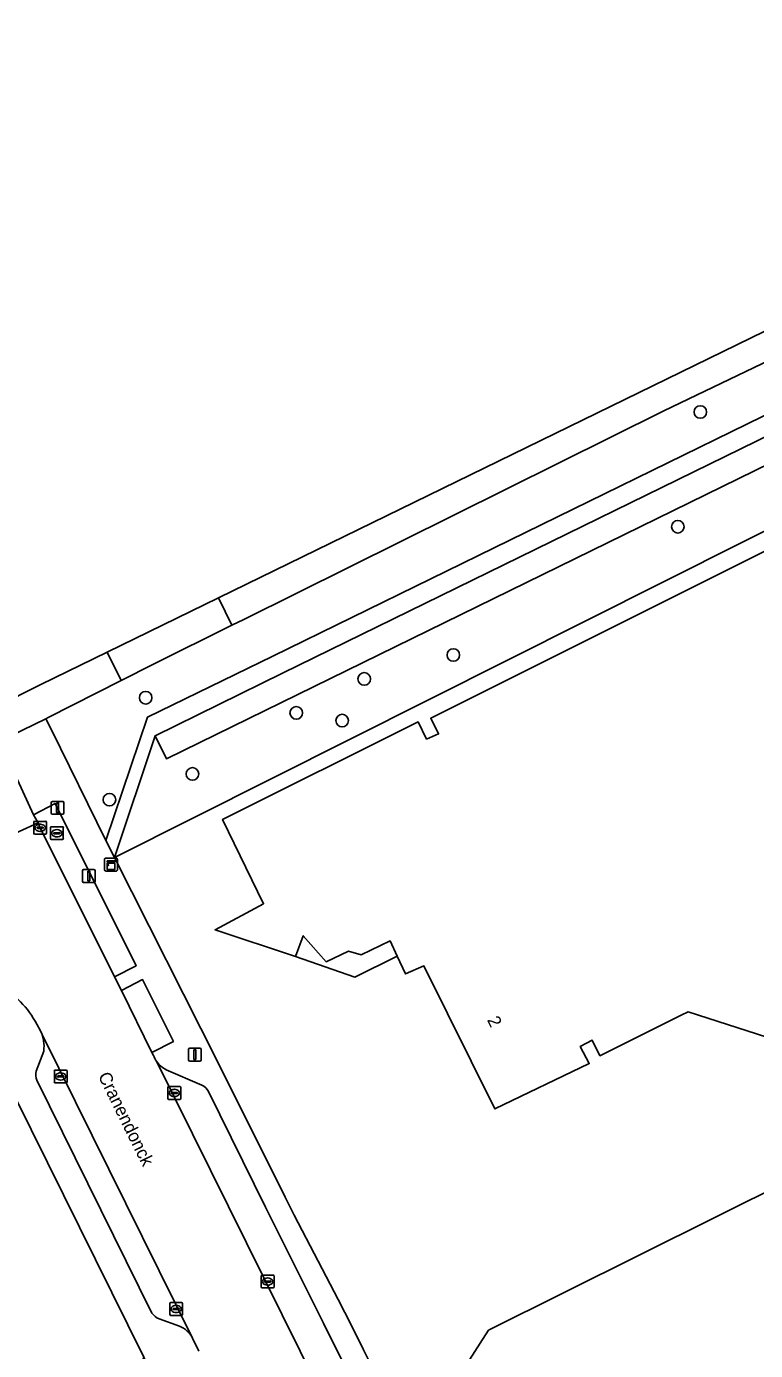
# Model space of a CAD drawing. Extents: x 157793 to 159380, y 380877 to 382313.
# Drawn here: x 158039.4 to 158096.2, y 381513 to 381615.9 of the extents above; entities that cross this region are included whole.
import ezdxf

# ---------------------------------------------------------------- set-up
doc = ezdxf.new("R2010")
doc.units = 0
for name, color, linetype in [('IMGEO_Boom', 7, 'Continuous'), ('IMGEO_Erf', 7, 'Continuous'), ('IMGEO_Fietspad_gesloten', 7, 'Continuous'), ('IMGEO_Groenvoorziening', 7, 'Continuous'), ('IMGEO_Kast', 7, 'Continuous'), ('IMGEO_Kolk', 7, 'Continuous'), ('IMGEO_Lichtmast', 7, 'Continuous'), ('IMGEO_Openbare_ruimte_label', 7, 'Continuous'), ('IMGEO_Pand', 7, 'Continuous'), ('IMGEO_Pand_nummerreeks', 7, 'Continuous'), ('IMGEO_Pand_overbouw', 7, 'Continuous'), ('IMGEO_Parkeervlak_open', 7, 'Continuous'), ('IMGEO_Rijbaan_lokaal_gesloten', 7, 'Continuous'), ('IMGEO_Verkeersregelinstallatiepaal', 7, 'Continuous'), ('IMGEO_Voetpad_open', 7, 'Continuous')]:
    doc.layers.add(name, color=color, linetype=linetype)

msp = doc.modelspace()

# ---------------------------------------------------------------- linework, layer by layer
at = {"layer": 'IMGEO_Boom'}
for centre in [(158091.87, 381585.95), (158090.12, 381577.03), (158072.65, 381567.05), (158065.71, 381565.19), (158048.7, 381563.73), (158060.42, 381562.55), (158063.99, 381561.95), (158052.34, 381557.8), (158045.88, 381555.8)]:
    msp.add_circle(centre, 0.489, dxfattribs=at)
at = {"layer": 'IMGEO_Erf'}
for points in [[(158158.17, 381504.6), (158154.49, 381510.9), (158149.4, 381519.9), (158143.36, 381530.93), (158143.5, 381531.03), (158137.55, 381541.81), (158136.03, 381544.56), (158135.62, 381544.86), (158113.5, 381585.04), (158046.27, 381551.29), (158054.35, 381535.34), (158059.56, 381524.88), (158060.26, 381523.48), (158063.69, 381516.91), (158064.2, 381515.91), (158065.28, 381513.75), (158065.65, 381513.01), (158068.23, 381507.88), (158068.61, 381508.03)], [(158097.05, 381537.34), (158090.92, 381539.3), (158090.37, 381539.03), (158084.05, 381535.88), (158083.44, 381537.1), (158082.52, 381536.6), (158083.22, 381535.27), (158075.87, 381531.74), (158070.36, 381542.87), (158068.93, 381542.25), (158068.28, 381543.63), (158067.72, 381544.82), (158065.46, 381543.73), (158064.49, 381544.01), (158062.75, 381543.19), (158060.97, 381545.21), (158060.36, 381543.6), (158054.1, 381545.68), (158057.88, 381547.71), (158054.69, 381554.26), (158069.9, 381561.85), (158070.57, 381560.51), (158071.5, 381560.92), (158070.89, 381562.13), (158103.65, 381578.49)], [(158073.68, 381511.86), (158075.39, 381514.53), (158110.73, 381532.12)]]:
    msp.add_lwpolyline(points, dxfattribs=at)
at = {"layer": 'IMGEO_Fietspad_gesloten'}
for points in [[(158266.25, 381670.58), (158265.33, 381672.43), (158243.71, 381662.04), (158121.46, 381604.23), (158103.43, 381595.44), (158054.36, 381571.5)], [(158054.36, 381571.5), (158055.41, 381569.36), (158056.33, 381569.82), (158089.04, 381586.05), (158101.14, 381591.84), (158101.85, 381592.18), (158111.04, 381596.57), (158111.55, 381596.82), (158125.18, 381603.42), (158126.72, 381604.17), (158134.67, 381607.95), (158241.9, 381658.96), (158256.13, 381665.73)]]:
    msp.add_lwpolyline(points, dxfattribs=at)
for points in [[(158045.69, 381567.27), (158046.8, 381565.06), (158049.31, 381566.33), (158055.41, 381569.36), (158054.36, 381571.5)], [(158019.96, 381554.4), (158021.03, 381552.27), (158029.12, 381556.24), (158031.32, 381557.32), (158037.32, 381560.36), (158040.92, 381562.1), (158041.11, 381562.19), (158046.8, 381565.06), (158045.69, 381567.27), (158040.55, 381564.76)]]:
    msp.add_lwpolyline(points, close=True, dxfattribs=at)
at = {"layer": 'IMGEO_Groenvoorziening'}
msp.add_lwpolyline([(158101.85, 381592.18), (158101.14, 381591.84), (158089.04, 381586.05), (158056.33, 381569.82), (158055.41, 381569.36), (158049.31, 381566.33), (158046.8, 381565.06), (158041.11, 381562.19), (158040.92, 381562.1), (158041.37, 381561.24), (158045.61, 381552.63), (158048.83, 381562.21), (158058.59, 381566.97), (158107.8, 381591.02)], dxfattribs=at)
for points in [[(158050.31, 381558.98), (158111.39, 381588.88), (158112.37, 381589.35), (158109.8, 381590.32), (158059.34, 381565.63), (158049.43, 381560.77)], [(158049.43, 381560.77), (158046.27, 381551.29), (158113.5, 381585.04), (158111.39, 381588.88), (158050.31, 381558.98)], [(158039.97, 381554.63), (158040.32, 381553.99), (158040.49, 381553.61), (158046.26, 381542.02), (158047.95, 381542.88), (158041.66, 381555.5)], [(158046.81, 381540.96), (158049.19, 381536.14), (158050.86, 381537), (158048.46, 381541.8)]]:
    msp.add_lwpolyline(points, close=True, dxfattribs=at)
at = {"layer": 'IMGEO_Kast'}
for p, q in [((158045.5, 381550.32), (158045.5, 381551.16)), ((158045.5, 381551.16), (158045.5, 381550.32)), ((158045.58, 381551.25), (158046.42, 381551.25)), ((158046.42, 381551.25), (158045.58, 381551.25)), ((158046.5, 381551.17), (158046.5, 381550.33)), ((158046.5, 381550.33), (158046.5, 381551.17)), ((158046.43, 381550.25), (158045.59, 381550.25)), ((158045.59, 381550.25), (158046.43, 381550.25))]:
    msp.add_line(p, q, dxfattribs=at)
for points in [[(158045.7, 381551.04), (158046.3, 381551.04), (158046.3, 381550.95), (158045.7, 381550.95), (158045.7, 381551.04)], [(158045.7, 381550.86), (158046.3, 381550.86), (158046.3, 381550.37), (158045.7, 381550.37), (158045.7, 381550.86)]]:
    msp.add_lwpolyline(points, dxfattribs=at)
msp.add_circle((158045.78, 381550.71), 0.0377, dxfattribs=at)
for centre, start, end in [((158045.58, 381551.17), 92.4484, 184.2845), ((158045.58, 381551.17), 92.4484, 184.2845), ((158046.42, 381551.17), 2.4484, 94.2845), ((158046.42, 381551.17), 2.4484, 94.2845), ((158045.58, 381550.33), 182.4484, 274.2845), ((158045.58, 381550.33), 182.4484, 274.2845), ((158046.42, 381550.33), 272.4484, 4.2845), ((158046.42, 381550.33), 272.4484, 4.2845)]:
    msp.add_arc(centre, 0.0779, start, end, dxfattribs=at)
at = {"layer": 'IMGEO_Kolk'}
for p, q in [((158039.99, 381553.19), (158039.99, 381554.04)), ((158040.06, 381554.11), (158040.91, 381554.11)), ((158040.24, 381553.61), (158040.24, 381553.62)), ((158040.68, 381553.57), (158040.28, 381553.57)), ((158040.29, 381553.66), (158040.69, 381553.66)), ((158040.47, 381553.89), (158040.5, 381553.89)), ((158040.73, 381553.62), (158040.73, 381553.61)), ((158040.99, 381554.04), (158040.99, 381553.19)), ((158041.29, 381552.76), (158041.29, 381553.62)), ((158041.37, 381553.69), (158042.22, 381553.69)), ((158041.78, 381553.47), (158041.81, 381553.47)), ((158042.29, 381553.62), (158042.29, 381552.76)), ((158040.91, 381553.11), (158040.06, 381553.11)), ((158040.5, 381553.33), (158040.47, 381553.33)), ((158042.22, 381552.69), (158041.37, 381552.69)), ((158041.55, 381553.18), (158041.55, 381553.2)), ((158041.59, 381553.23), (158041.99, 381553.23)), ((158041.99, 381553.15), (158041.59, 381553.15)), ((158041.8, 381552.91), (158041.78, 381552.91)), ((158042.04, 381553.2), (158042.04, 381553.18)), ((158041.59, 381533.84), (158041.59, 381534.7)), ((158041.66, 381534.77), (158042.51, 381534.77)), ((158041.84, 381534.26), (158041.84, 381534.28)), ((158042.28, 381534.23), (158041.88, 381534.23)), ((158041.89, 381534.31), (158042.28, 381534.31)), ((158042.07, 381534.55), (158042.1, 381534.55)), ((158042.1, 381533.99), (158042.07, 381533.99)), ((158042.33, 381534.28), (158042.33, 381534.26)), ((158042.59, 381534.7), (158042.59, 381533.84)), ((158042.51, 381533.77), (158041.66, 381533.77)), ((158050.43, 381532.56), (158050.43, 381533.42)), ((158050.5, 381533.49), (158051.36, 381533.49)), ((158050.69, 381532.98), (158050.69, 381533)), ((158050.73, 381533.03), (158051.13, 381533.03)), ((158051.12, 381532.95), (158050.73, 381532.95)), ((158050.92, 381533.27), (158050.94, 381533.27)), ((158051.17, 381533), (158051.17, 381532.98)), ((158051.43, 381533.42), (158051.43, 381532.56)), ((158051.36, 381532.49), (158050.5, 381532.49)), ((158050.94, 381532.71), (158050.91, 381532.71)), ((158057.69, 381517.89), (158057.69, 381518.75)), ((158057.77, 381518.82), (158058.62, 381518.82)), ((158058.18, 381518.6), (158058.21, 381518.6)), ((158058.69, 381518.75), (158058.69, 381517.89)), ((158058.62, 381517.82), (158057.77, 381517.82)), ((158057.95, 381518.31), (158057.95, 381518.33)), ((158058.39, 381518.28), (158057.99, 381518.28)), ((158058, 381518.36), (158058.39, 381518.36)), ((158058.2, 381518.04), (158058.18, 381518.04)), ((158058.44, 381518.33), (158058.44, 381518.31)), ((158050.57, 381515.76), (158050.57, 381516.62)), ((158050.64, 381516.69), (158051.5, 381516.69)), ((158051.06, 381516.47), (158051.08, 381516.47)), ((158051.57, 381516.62), (158051.57, 381515.76)), ((158051.5, 381515.69), (158050.64, 381515.69)), ((158050.83, 381516.18), (158050.83, 381516.2)), ((158050.87, 381516.23), (158051.27, 381516.23)), ((158051.27, 381516.15), (158050.87, 381516.15)), ((158051.08, 381515.91), (158051.05, 381515.91)), ((158051.31, 381516.2), (158051.31, 381516.18))]:
    msp.add_line(p, q, dxfattribs=at)
for points in [[(158039.99, 381553.19), (158039.99, 381554.04)], [(158040.06, 381554.11), (158040.91, 381554.11)], [(158040.99, 381554.04), (158040.99, 381553.19)], [(158041.29, 381552.76), (158041.29, 381553.62)], [(158041.37, 381553.69), (158042.22, 381553.69)], [(158042.29, 381553.62), (158042.29, 381552.76)], [(158040.91, 381553.11), (158040.06, 381553.11)], [(158042.22, 381552.69), (158041.37, 381552.69)], [(158041.59, 381533.84), (158041.59, 381534.7)], [(158041.66, 381534.77), (158042.51, 381534.77)], [(158042.59, 381534.7), (158042.59, 381533.84)], [(158042.51, 381533.77), (158041.66, 381533.77)], [(158050.43, 381532.56), (158050.43, 381533.42)], [(158050.5, 381533.49), (158051.36, 381533.49)], [(158051.43, 381533.42), (158051.43, 381532.56)], [(158051.36, 381532.49), (158050.5, 381532.49)], [(158057.69, 381517.89), (158057.69, 381518.75)], [(158057.77, 381518.82), (158058.62, 381518.82)], [(158058.69, 381518.75), (158058.69, 381517.89)], [(158058.62, 381517.82), (158057.77, 381517.82)], [(158050.57, 381515.76), (158050.57, 381516.62)], [(158050.64, 381516.69), (158051.5, 381516.69)], [(158051.57, 381516.62), (158051.57, 381515.76)], [(158051.5, 381515.69), (158050.64, 381515.69)]]:
    msp.add_lwpolyline(points, dxfattribs=at)
for centre, radius, start, end in [((158040.06, 381554.04), 0.0765, 91.552, 178.448), ((158040.06, 381554.04), 0.0765, 91.552, 178.448), ((158040.29, 381553.62), 0.0403, 85.8775, 175.7526), ((158040.28, 381553.61), 0.0366, 178.938, 274.7102), ((158040.69, 381553.61), 0.043, 264.8664, 352.4533), ((158040.69, 381553.62), 0.0386, 1.7309, 96.639), ((158040.91, 381554.04), 0.0765, 1.552, 88.448), ((158040.91, 381554.04), 0.0765, 1.552, 88.448), ((158041.37, 381553.62), 0.0765, 91.552, 178.448), ((158041.37, 381553.62), 0.0765, 91.552, 178.448), ((158042.22, 381553.62), 0.0765, 1.552, 88.448), ((158042.22, 381553.62), 0.0765, 1.552, 88.448), ((158040.06, 381553.19), 0.0765, 181.552, 268.448), ((158040.06, 381553.19), 0.0765, 181.552, 268.448), ((158040.91, 381553.19), 0.0765, 271.552, 358.448), ((158040.91, 381553.19), 0.0765, 271.552, 358.448), ((158041.37, 381552.77), 0.0765, 181.552, 268.448), ((158041.37, 381552.77), 0.0765, 181.552, 268.448), ((158041.59, 381553.19), 0.0403, 85.8775, 175.7526), ((158041.59, 381553.18), 0.0366, 178.938, 274.7102), ((158042, 381553.2), 0.0386, 1.7309, 96.639), ((158041.99, 381553.19), 0.043, 264.8664, 352.4533), ((158042.22, 381552.77), 0.0765, 271.552, 358.448), ((158042.22, 381552.77), 0.0765, 271.552, 358.448), ((158041.66, 381534.69), 0.0765, 91.552, 178.448), ((158041.66, 381534.69), 0.0765, 91.552, 178.448), ((158041.88, 381534.27), 0.0403, 85.8775, 175.7526), ((158041.88, 381534.26), 0.0366, 178.938, 274.7102), ((158042.29, 381534.27), 0.0386, 1.7309, 96.639), ((158042.29, 381534.27), 0.043, 264.8664, 352.4533), ((158042.51, 381534.69), 0.0765, 1.552, 88.448), ((158042.51, 381534.69), 0.0765, 1.552, 88.448), ((158041.66, 381533.85), 0.0765, 181.552, 268.448), ((158041.66, 381533.85), 0.0765, 181.552, 268.448), ((158042.51, 381533.85), 0.0765, 271.552, 358.448), ((158042.51, 381533.85), 0.0765, 271.552, 358.448), ((158050.5, 381533.41), 0.0765, 91.552, 178.448), ((158050.5, 381533.41), 0.0765, 91.552, 178.448), ((158050.73, 381532.99), 0.0403, 85.8775, 175.7526), ((158050.72, 381532.98), 0.0366, 178.938, 274.7102), ((158051.13, 381532.99), 0.043, 264.8664, 352.4533), ((158051.13, 381532.99), 0.0386, 1.7309, 96.639), ((158051.35, 381533.41), 0.0765, 1.552, 88.448), ((158051.35, 381533.41), 0.0765, 1.552, 88.448), ((158050.5, 381532.56), 0.0765, 181.552, 268.448), ((158050.5, 381532.56), 0.0765, 181.552, 268.448), ((158051.35, 381532.56), 0.0765, 271.552, 358.448), ((158051.35, 381532.56), 0.0765, 271.552, 358.448), ((158057.77, 381518.75), 0.0765, 91.552, 178.448), ((158057.77, 381518.75), 0.0765, 91.552, 178.448), ((158058.62, 381518.75), 0.0765, 1.552, 88.448), ((158058.62, 381518.75), 0.0765, 1.552, 88.448), ((158057.77, 381517.9), 0.0765, 181.552, 268.448), ((158057.77, 381517.9), 0.0765, 181.552, 268.448), ((158057.99, 381518.32), 0.0403, 85.8775, 175.7526), ((158057.99, 381518.31), 0.0366, 178.938, 274.7102), ((158058.4, 381518.33), 0.0386, 1.7309, 96.639), ((158058.39, 381518.32), 0.043, 264.8664, 352.4533), ((158058.62, 381517.9), 0.0765, 271.552, 358.448), ((158058.62, 381517.9), 0.0765, 271.552, 358.448), ((158050.65, 381516.62), 0.0765, 91.552, 178.448), ((158050.65, 381516.62), 0.0765, 91.552, 178.448), ((158051.49, 381516.62), 0.0765, 1.552, 88.448), ((158051.49, 381516.62), 0.0765, 1.552, 88.448), ((158050.65, 381515.77), 0.0765, 181.552, 268.448), ((158050.65, 381515.77), 0.0765, 181.552, 268.448), ((158050.87, 381516.19), 0.0403, 85.8775, 175.7526), ((158050.86, 381516.18), 0.0366, 178.938, 274.7102), ((158051.27, 381516.2), 0.0386, 1.7309, 96.639), ((158051.27, 381516.19), 0.043, 264.8664, 352.4533), ((158051.49, 381515.77), 0.0765, 271.552, 358.448), ((158051.49, 381515.77), 0.0765, 271.552, 358.448)]:
    msp.add_arc(centre, radius, start, end, dxfattribs=at)
for centre, major_axis, ratio, start_param, end_param in [((158040.47, 381553.61), (-0.387, 0.002), 0.722429, 4.712389, 7.853982), ((158040.5, 381553.61), (-0.39, 0.002), 0.717154, 1.570796, 4.712389), ((158041.78, 381553.19), (-0.387, 0.002), 0.722429, 4.712389, 7.853982), ((158041.8, 381553.19), (-0.39, 0.002), 0.717154, 1.570796, 4.712389), ((158042.07, 381534.27), (-0.387, 0.002), 0.722429, 4.712389, 7.853982), ((158042.1, 381534.27), (-0.39, 0.002), 0.717154, 1.570796, 4.712389), ((158050.92, 381532.99), (-0.387, 0.002), 0.722429, 4.712389, 7.853982), ((158050.94, 381532.99), (-0.39, 0.002), 0.717154, 1.570796, 4.712389), ((158058.18, 381518.32), (-0.387, 0.002), 0.722429, 4.712389, 7.853982), ((158058.2, 381518.32), (-0.39, 0.002), 0.717154, 1.570796, 4.712389), ((158051.06, 381516.19), (-0.387, 0.002), 0.722429, 4.712389, 7.853982), ((158051.08, 381516.19), (-0.39, 0.002), 0.717154, 1.570796, 4.712389)]:
    msp.add_ellipse(centre, major_axis=major_axis, ratio=ratio, start_param=start_param, end_param=end_param, dxfattribs=at)
at = {"layer": 'IMGEO_Lichtmast'}
for p, q in [((158041.35, 381554.76), (158041.35, 381555.56)), ((158041.35, 381555.56), (158041.35, 381554.76)), ((158041.45, 381555.66), (158042.24, 381555.66)), ((158042.24, 381555.66), (158041.45, 381555.66)), ((158042.34, 381555.56), (158042.34, 381554.76)), ((158042.34, 381554.76), (158042.34, 381555.56)), ((158042.24, 381554.66), (158041.45, 381554.66)), ((158041.45, 381554.66), (158042.24, 381554.66)), ((158052.03, 381535.57), (158052.03, 381536.37)), ((158052.03, 381536.37), (158052.03, 381535.57)), ((158052.13, 381536.47), (158052.92, 381536.47)), ((158052.92, 381536.47), (158052.13, 381536.47)), ((158053.02, 381536.37), (158053.02, 381535.57)), ((158053.02, 381535.57), (158053.02, 381536.37)), ((158052.92, 381535.47), (158052.13, 381535.47)), ((158052.13, 381535.47), (158052.92, 381535.47))]:
    msp.add_line(p, q, dxfattribs=at)
for points in [[(158041.77, 381555.54), (158041.92, 381555.54), (158041.92, 381554.79), (158041.77, 381554.79), (158041.77, 381555.54)], [(158052.45, 381536.35), (158052.6, 381536.35), (158052.6, 381535.6), (158052.45, 381535.6), (158052.45, 381536.35)]]:
    msp.add_lwpolyline(points, dxfattribs=at)
for centre, start, end in [((158041.45, 381555.56), 90, 180), ((158041.45, 381555.56), 90, 180), ((158042.24, 381555.56), 0, 90), ((158042.24, 381555.56), 360, 90), ((158041.45, 381554.76), 180, 270), ((158041.45, 381554.76), 180, 270), ((158042.24, 381554.76), 270, 0), ((158042.24, 381554.76), 270, 0), ((158052.13, 381536.37), 90, 180), ((158052.13, 381536.37), 90, 180), ((158052.92, 381536.37), 0, 90), ((158052.92, 381536.37), 360, 90), ((158052.13, 381535.57), 180, 270), ((158052.13, 381535.57), 180, 270), ((158052.92, 381535.57), 270, 0), ((158052.92, 381535.57), 270, 0)]:
    msp.add_arc(centre, 0.1, start, end, dxfattribs=at)
at = {"layer": 'IMGEO_Pand'}
for points in [[(158103.65, 381578.49), (158070.89, 381562.13), (158071.5, 381560.92), (158070.57, 381560.51), (158069.9, 381561.85), (158054.69, 381554.26), (158057.88, 381547.71), (158054.1, 381545.68), (158060.36, 381543.6), (158060.97, 381545.21), (158062.75, 381543.19), (158064.49, 381544.01), (158065.46, 381543.73), (158067.72, 381544.82), (158068.28, 381543.63), (158068.93, 381542.25), (158070.36, 381542.87), (158075.87, 381531.74), (158083.22, 381535.27), (158082.52, 381536.6), (158083.44, 381537.1), (158084.05, 381535.88), (158090.37, 381539.03), (158090.92, 381539.3), (158097.05, 381537.34)], [(158120.7, 381511.97), (158117.5, 381518.42), (158112.93, 381527.65), (158110.73, 381532.12), (158075.39, 381514.53), (158073.68, 381511.86)]]:
    msp.add_lwpolyline(points, dxfattribs=at)
msp.add_lwpolyline([(158007.82, 381500), (158010.93, 381493.76), (158023.52, 381500), (158034.98, 381505.69), (158036.66, 381502.3), (158038.33, 381501.75), (158046.25, 381505.68), (158048.55, 381512.44), (158037.28, 381535.18), (158025.15, 381529.15), (158000, 381516.62), (157999.62, 381516.44)], close=True, dxfattribs=at)
at = {"layer": 'IMGEO_Pand_overbouw'}
msp.add_lwpolyline([(158060.36, 381543.6), (158064.97, 381541.99), (158068.28, 381543.63), (158067.72, 381544.82), (158065.46, 381543.73), (158064.49, 381544.01), (158062.75, 381543.19), (158060.97, 381545.21)], close=True, dxfattribs=at)
at = {"layer": 'IMGEO_Parkeervlak_open'}
for points in [[(158052.35, 381513.92), (158040.65, 381537.54), (158040.52, 381537.81)], [(158040.76, 381536.24), (158040.18, 381534.67)], [(158049.54, 381535.45), (158067.74, 381498.78)], [(158040.22, 381533.98), (158049.19, 381515.86)], [(158053.08, 381533.59), (158050.3, 381534.79)], [(158058.03, 381524.11), (158053.59, 381533.1)], [(158068.36, 381503.38), (158062.53, 381515.07), (158058.03, 381524.11)], [(158049.74, 381515.41), (158051.33, 381514.85)]]:
    msp.add_lwpolyline(points, dxfattribs=at)
for centre, radius, start, end in [((158038.03, 381536.63), 2.76, 351.9918, 25.3242), ((158051.13, 381536.53), 1.92, 214.0726, 244.5277), ((158041.12, 381534.39), 0.983, 163.3466, 204.6006), ((158052.77, 381532.75), 0.889, 23.2501, 70.0754), ((158050.21, 381516.56), 1.24, 214.408, 247.616), ((158050.55, 381512.95), 2.05, 28.2446, 67.6703)]:
    msp.add_arc(centre, radius, start, end, dxfattribs=at)
at = {"layer": 'IMGEO_Rijbaan_lokaal_gesloten'}
for points in [[(158032.53, 381550.45), (158032.91, 381550.62), (158040.32, 381553.99), (158039.97, 381554.63), (158037.32, 381560.36)], [(158049.32, 381535.9), (158049.19, 381536.14), (158046.81, 381540.96), (158046.26, 381542.02), (158040.49, 381553.61), (158040.32, 381553.99), (158032.91, 381550.62), (158037.28, 381541.39)], [(158040.22, 381538.35), (158040.52, 381537.81), (158040.65, 381537.54), (158052.35, 381513.92), (158052.83, 381512.9)], [(158116.63, 381344.81), (158116.02, 381346.74), (158115.71, 381348.98), (158112.09, 381395.23), (158111.12, 381402.92), (158109.46, 381410.5), (158107.13, 381417.89), (158104.15, 381425.05), (158103.4, 381426.61), (158089.73, 381454.68), (158068.55, 381497.11), (158067.74, 381498.78), (158049.54, 381535.45)]]:
    msp.add_lwpolyline(points, dxfattribs=at)
for centre, radius, start, end in [((158033.47, 381534.77), 7.64, 27.9096, 60.0608), ((158051.14, 381536.53), 1.93, 198.8545, 213.8693)]:
    msp.add_arc(centre, radius, start, end, dxfattribs=at)
at = {"layer": 'IMGEO_Verkeersregelinstallatiepaal'}
for p, q in [((158043.87, 381550.36), (158044.66, 381550.36)), ((158044.66, 381550.36), (158043.87, 381550.36)), ((158043.77, 381549.46), (158043.77, 381550.26)), ((158043.77, 381550.26), (158043.77, 381549.46)), ((158044.66, 381549.36), (158043.87, 381549.36)), ((158043.87, 381549.36), (158044.66, 381549.36)), ((158044.76, 381550.26), (158044.76, 381549.46)), ((158044.76, 381549.46), (158044.76, 381550.26))]:
    msp.add_line(p, q, dxfattribs=at)
msp.add_lwpolyline([(158044.19, 381550.24), (158044.34, 381550.24), (158044.34, 381549.49), (158044.19, 381549.49), (158044.19, 381550.24)], dxfattribs=at)
for centre, start, end in [((158043.87, 381550.26), 90, 180), ((158043.87, 381550.26), 90, 180), ((158044.66, 381550.26), 0, 90), ((158044.66, 381550.26), 360, 90), ((158043.87, 381549.46), 180, 270), ((158043.87, 381549.46), 180, 270), ((158044.66, 381549.46), 270, 0), ((158044.66, 381549.46), 270, 0)]:
    msp.add_arc(centre, 0.1, start, end, dxfattribs=at)
at = {"layer": 'IMGEO_Voetpad_open'}
msp.add_lwpolyline([(158049.43, 381560.77), (158059.34, 381565.63), (158109.8, 381590.32), (158107.8, 381591.02), (158058.59, 381566.97), (158048.83, 381562.21), (158045.61, 381552.63), (158046.27, 381551.29)], close=True, dxfattribs=at)
for points in [[(158065.65, 381513.01), (158065.28, 381513.75), (158064.2, 381515.91), (158063.69, 381516.91), (158060.26, 381523.48), (158059.56, 381524.88), (158054.35, 381535.34), (158046.27, 381551.29), (158045.61, 381552.63), (158041.37, 381561.24), (158040.92, 381562.1), (158037.32, 381560.36), (158039.97, 381554.63), (158041.66, 381555.5), (158047.95, 381542.88), (158046.26, 381542.02), (158046.81, 381540.96), (158048.46, 381541.8), (158050.86, 381537), (158049.19, 381536.14), (158049.32, 381535.9)], [(158035.52, 381542.13), (158034.77, 381542.32), (158034.3, 381542.4), (158033.59, 381542.49), (158035.51, 381538.83), (158037.28, 381535.18), (158048.55, 381512.44), (158051.36, 381506.8), (158052.56, 381504.3)], [(158040.52, 381537.81), (158040.22, 381538.35)], [(158040.18, 381534.67), (158040.76, 381536.24)], [(158049.19, 381515.86), (158040.22, 381533.98)], [(158050.3, 381534.79), (158053.08, 381533.59)], [(158053.59, 381533.1), (158058.03, 381524.11), (158062.53, 381515.07), (158068.36, 381503.38)], [(158051.33, 381514.85), (158049.74, 381515.41)], [(158052.83, 381512.9), (158052.35, 381513.92)], [(158072.66, 381494.7), (158073.67, 381492.71), (158075.86, 381493.8), (158072.75, 381500), (158069.14, 381506.78), (158068.89, 381507.34), (158068.61, 381508.03), (158068.23, 381507.88), (158065.65, 381513.01)]]:
    msp.add_lwpolyline(points, dxfattribs=at)
for centre, radius, start, end in [((158033.47, 381534.77), 7.64, 27.9096, 60.0608), ((158038.03, 381536.63), 2.76, 351.9918, 25.3242), ((158051.14, 381536.53), 1.93, 198.8545, 213.8693), ((158051.13, 381536.53), 1.92, 214.0726, 244.5277), ((158041.12, 381534.39), 0.983, 163.3466, 204.6006), ((158052.77, 381532.75), 0.889, 23.2501, 70.0754), ((158050.21, 381516.56), 1.24, 214.408, 247.616), ((158050.55, 381512.95), 2.05, 28.2446, 67.6703)]:
    msp.add_arc(centre, radius, start, end, dxfattribs=at)

# ---------------------------------------------------------------- texts
at = {"layer": 'IMGEO_Openbare_ruimte_label'}
msp.add_text('Cranendonck', height=1, rotation=296.3087, dxfattribs=at).set_placement((158044.97, 381534.32))
at = {"layer": 'IMGEO_Pand_nummerreeks'}
msp.add_text('2', height=1, rotation=296.31, dxfattribs=at).set_placement((158075.25, 381538.67))

doc.saveas('drawing.dxf')
